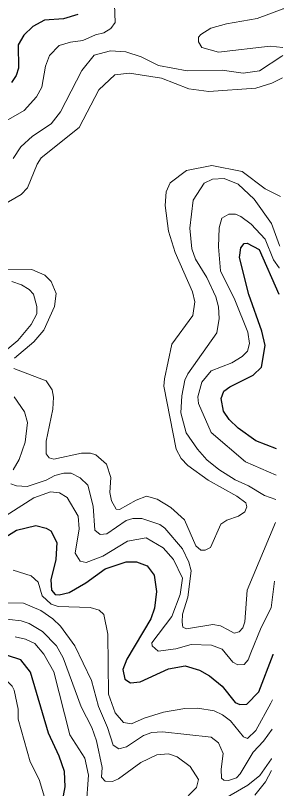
# Model space of a CAD drawing. Extents: x 673.6 to 698.9, y 7012 to 7040.1.
# Drawn here: x 697.951 to 698.522, y 7014.545 to 7016.194 of the extents above; entities that cross this region are included whole.
import ezdxf

# ---------------------------------------------------------------- set-up
doc = ezdxf.new("R2010")
doc.units = 0
doc.header["$LTSCALE"] = 0.032
doc.layers.add('1', color=7, linetype='Continuous', lineweight=25)
doc.layers.add('2', color=7, linetype='Continuous', lineweight=13)

msp = doc.modelspace()

# ---------------------------------------------------------------- linework, layer by layer
at = {"layer": '1'}
for points in [[(698.0835, 7016.196), (698.0532, 7016.187), (698.0127, 7016.1841), (697.9873, 7016.1702), (697.9684, 7016.1522), (697.9565, 7016.1312), (697.9569, 7016.0816), (697.9522, 7016.0661), (697.9418, 7016.0508)], [(698.507, 7015.2698), (698.4629, 7015.2869), (698.425, 7015.3139), (698.4057, 7015.3324), (698.3936, 7015.3503), (698.3888, 7015.3773), (698.3944, 7015.3931), (698.4073, 7015.4017), (698.4569, 7015.427), (698.4752, 7015.4437), (698.4829, 7015.4903), (698.4756, 7015.5208), (698.4477, 7015.5992), (698.4282, 7015.6778), (698.4308, 7015.6981), (698.4378, 7015.7074), (698.4446, 7015.7084), (698.4697, 7015.6947), (698.5122, 7015.5998)], [(697.9189, 7015.0749), (697.9527, 7015.0961), (697.9937, 7015.1061), (698.0158, 7015.101), (698.0256, 7015.0951), (698.0384, 7015.07), (698.0369, 7015.0335), (698.0262, 7014.9907), (698.0272, 7014.9682), (698.0353, 7014.9592), (698.0436, 7014.9583), (698.0648, 7014.9633), (698.1007, 7014.9843), (698.1418, 7015.0139), (698.1864, 7015.0289), (698.2082, 7015.0289), (698.2311, 7015.0204), (698.2463, 7015.0002), (698.2513, 7014.9653), (698.2472, 7014.9304), (698.239, 7014.9074), (698.1878, 7014.8211), (698.1791, 7014.799), (698.1839, 7014.7788), (698.1958, 7014.7711), (698.2164, 7014.7728), (698.2769, 7014.8005), (698.312, 7014.8069), (698.3426, 7014.798), (698.3642, 7014.7855), (698.391, 7014.7635), (698.4188, 7014.7288), (698.4289, 7014.725), (698.4437, 7014.7257), (698.4692, 7014.7516), (698.4996, 7014.831), (698.5001, 7014.8323)], [(698.0445, 7014.4841), (698.0566, 7014.549), (698.055, 7014.5816), (698.0436, 7014.6145), (698.0207, 7014.6633), (697.9826, 7014.7939), (697.9619, 7014.8202), (697.9333, 7014.8293), (697.8833, 7014.8232), (697.8468, 7014.8001), (697.8051, 7014.752), (697.7085, 7014.6165), (697.6361, 7014.5296)]]:
    msp.add_lwpolyline(points, dxfattribs=at)
at = {"layer": '2'}
for points in [[(697.9307, 7015.9694), (697.969, 7015.9916), (697.9956, 7016.0205), (698.0065, 7016.0414), (698.0148, 7016.086), (698.0232, 7016.1088), (698.0437, 7016.13), (698.0676, 7016.137), (698.0939, 7016.1403), (698.1213, 7016.1529), (698.1391, 7016.1566), (698.1536, 7016.1662), (698.1632, 7016.1792), (698.1615, 7016.2175)], [(698.5206, 7016.1255), (698.4934, 7016.1287), (698.3834, 7016.1154), (698.3481, 7016.1255), (698.3409, 7016.1378), (698.341, 7016.1476), (698.3457, 7016.1537), (698.3666, 7016.167), (698.4001, 7016.1761), (698.4655, 7016.1876), (698.521, 7016.2082), (698.5219, 7016.2085)], [(698.5203, 7016.1083), (698.5185, 7016.1071), (698.4708, 7016.0758), (698.436, 7016.071), (698.3909, 7016.0775), (698.3168, 7016.0759), (698.2555, 7016.0874), (698.2183, 7016.1059), (698.1857, 7016.1162), (698.1528, 7016.1186), (698.1184, 7016.1094), (698.0918, 7016.0764), (698.0463, 7015.9881), (698.0264, 7015.9628), (697.987, 7015.9366), (697.9619, 7015.9138), (697.9456, 7015.889)], [(697.8997, 7015.7759), (697.9629, 7015.8119), (697.9765, 7015.8267), (697.9967, 7015.877), (698.0055, 7015.8907), (698.0865, 7015.9548), (698.128, 7016.0357), (698.1621, 7016.0677), (698.1937, 7016.0709), (698.2617, 7016.0603), (698.32, 7016.0373), (698.3628, 7016.0316), (698.4628, 7016.0389), (698.497, 7016.0493), (698.5196, 7016.0612)], [(698.5155, 7015.8078), (698.4829, 7015.8245), (698.4338, 7015.8613), (698.3692, 7015.8737), (698.3153, 7015.8632), (698.2805, 7015.837), (698.2719, 7015.8178), (698.2695, 7015.7889), (698.2769, 7015.7341), (698.2909, 7015.6883), (698.3277, 7015.6045), (698.3327, 7015.5832), (698.3284, 7015.5538), (698.2838, 7015.493), (698.2679, 7015.4193), (698.2671, 7015.4032), (698.2932, 7015.269), (698.3038, 7015.2495), (698.3181, 7015.2343), (698.361, 7015.203), (698.4221, 7015.1691), (698.4415, 7015.155), (698.4435, 7015.1459), (698.4391, 7015.1354), (698.4261, 7015.1264), (698.4008, 7015.118), (698.3886, 7015.1094), (698.3663, 7015.0596), (698.3549, 7015.0535), (698.3459, 7015.0538), (698.3351, 7015.0628), (698.3108, 7015.1182), (698.2819, 7015.1449), (698.2525, 7015.1628), (698.2301, 7015.1686), (698.2075, 7015.1603), (698.1722, 7015.1402), (698.1649, 7015.141), (698.1552, 7015.1592), (698.152, 7015.1769), (698.1536, 7015.2086), (698.1446, 7015.2374), (698.1219, 7015.2572), (698.1108, 7015.2607), (698.0912, 7015.2607), (698.0325, 7015.2475), (698.0226, 7015.2505), (698.016, 7015.2594), (698.0157, 7015.286), (698.0303, 7015.3541), (698.0319, 7015.3797), (698.0286, 7015.3954), (698.0157, 7015.4146), (697.9474, 7015.4408)], [(698.5138, 7015.7021), (698.5134, 7015.7033), (698.4963, 7015.7501), (698.4595, 7015.802), (698.4252, 7015.8344), (698.3952, 7015.8466), (698.3708, 7015.845), (698.3528, 7015.8363), (698.3293, 7015.8003), (698.3221, 7015.7406), (698.3266, 7015.6963), (698.3345, 7015.6744), (698.3584, 7015.6351), (698.3775, 7015.5938), (698.3836, 7015.5726), (698.3844, 7015.5481), (698.38, 7015.5175), (698.3176, 7015.4297), (698.3112, 7015.4164), (698.3049, 7015.383), (698.3031, 7015.3465), (698.3146, 7015.3038), (698.3383, 7015.2692), (698.3586, 7015.2464), (698.3838, 7015.2258), (698.4188, 7015.2037), (698.4475, 7015.191), (698.481, 7015.1702), (698.5053, 7015.1616)], [(698.5061, 7015.2135), (698.4406, 7015.2422), (698.3677, 7015.3049), (698.3405, 7015.3664), (698.3393, 7015.381), (698.3477, 7015.4122), (698.3675, 7015.4365), (698.4116, 7015.4531), (698.4335, 7015.4667), (698.4454, 7015.478), (698.4494, 7015.4942), (698.4461, 7015.5186), (698.4182, 7015.5877), (698.3879, 7015.6497), (698.3836, 7015.7006), (698.3846, 7015.7411), (698.3903, 7015.7618), (698.405, 7015.7701), (698.4192, 7015.7701), (698.4311, 7015.7654), (698.4528, 7015.7488), (698.4829, 7015.717), (698.5002, 7015.6727), (698.5128, 7015.656), (698.5131, 7015.6556)], [(697.9482, 7015.4629), (697.9898, 7015.498), (698.0108, 7015.5231), (698.0338, 7015.5736), (698.0376, 7015.6012), (698.0266, 7015.6266), (698.013, 7015.6399), (697.9852, 7015.6519), (697.8672, 7015.6518)], [(697.9425, 7015.6264), (697.9635, 7015.6195), (697.9794, 7015.6099), (697.9891, 7015.5999), (697.9958, 7015.5733), (697.9958, 7015.5577), (697.9842, 7015.5352), (697.9558, 7015.5009), (697.9259, 7015.4761)], [(697.9477, 7015.381), (697.9698, 7015.3488), (697.9762, 7015.3263), (697.9712, 7015.2841), (697.9587, 7015.2472), (697.9458, 7015.225)], [(697.9408, 7015.195), (697.9528, 7015.1909), (697.9757, 7015.1892), (698.0159, 7015.2033), (698.0343, 7015.2132), (698.0533, 7015.2179), (698.0694, 7015.2179), (698.0886, 7015.208), (698.105, 7015.1921)], [(698.105, 7015.1921), (698.1165, 7015.1477), (698.1197, 7015.0961), (698.1312, 7015.087), (698.1455, 7015.0886), (698.1862, 7015.1171)], [(698.5025, 7014.9875), (698.4954, 7014.9306), (698.4741, 7014.8892), (698.4524, 7014.8345), (698.4465, 7014.8197), (698.4383, 7014.81), (698.4246, 7014.8089), (698.4138, 7014.8146), (698.3912, 7014.8429), (698.3687, 7014.8515), (698.3252, 7014.8523), (698.292, 7014.8433), (698.2549, 7014.8384), (698.2416, 7014.8497), (698.2409, 7014.8563), (698.284, 7014.912), (698.3018, 7014.9595), (698.3065, 7014.9943), (698.2873, 7015.0342), (698.2653, 7015.0585), (698.2292, 7015.0799), (698.1894, 7015.0731), (698.1366, 7015.041), (698.101, 7015.0274), (698.0883, 7015.03), (698.0781, 7015.0471), (698.0862, 7015.0989), (698.0843, 7015.1261), (698.0606, 7015.166), (698.0447, 7015.176), (698.0255, 7015.1784), (697.9897, 7015.1655), (697.8791, 7015.0948)], [(698.1862, 7015.1171), (698.201, 7015.121), (698.2197, 7015.121), (698.2585, 7015.1088), (698.2692, 7015.1008), (698.3068, 7015.0563), (698.32, 7015.0284), (698.3252, 7015.0095), (698.3179, 7014.9534), (698.3065, 7014.9172), (698.3058, 7014.9001), (698.3073, 7014.8897), (698.315, 7014.886), (698.3712, 7014.895), (698.3872, 7014.8924), (698.4041, 7014.8837), (698.4167, 7014.877), (698.4271, 7014.8793), (698.4353, 7014.8882), (698.4395, 7014.9008), (698.4446, 7014.9686), (698.5045, 7015.1131)], [(697.9459, 7015.0111), (697.9837, 7014.9993), (697.9987, 7014.9855), (698.0077, 7014.9562), (698.0267, 7014.9384), (698.0418, 7014.9337), (698.1101, 7014.9312), (698.1291, 7014.926), (698.1387, 7014.9163), (698.1472, 7014.8745), (698.1486, 7014.7467), (698.163, 7014.707), (698.1807, 7014.6863), (698.1981, 7014.6831), (698.2247, 7014.6952), (698.2663, 7014.7083), (698.3114, 7014.7158), (698.3393, 7014.7167), (698.3738, 7014.7109), (698.3916, 7014.7029), (698.4088, 7014.6899), (698.4367, 7014.6555), (698.4451, 7014.6518), (698.4627, 7014.6693), (698.4947, 7014.7274), (698.4985, 7014.7343)], [(698.4975, 7014.6724), (698.4794, 7014.6464), (698.4573, 7014.6228), (698.4295, 7014.5767), (698.4214, 7014.5682), (698.4047, 7014.5623), (698.3949, 7014.5636), (698.3894, 7014.5677), (698.3887, 7014.5871), (698.3935, 7014.6202), (698.3836, 7014.6427), (698.3677, 7014.655), (698.2637, 7014.6665), (698.2414, 7014.665), (698.2236, 7014.6584), (698.1869, 7014.6346), (698.1707, 7014.6298), (698.1589, 7014.6376), (698.1469, 7014.6759), (698.1277, 7014.7206), (698.1125, 7014.7758), (698.0771, 7014.8498), (698.0462, 7014.8915), (698.0303, 7014.9073), (698.0046, 7014.9248), (697.9679, 7014.941), (697.9137, 7014.9418)], [(697.6965, 7014.7695), (697.807, 7014.8533), (697.8718, 7014.8892), (697.9066, 7014.9015), (697.9375, 7014.9057), (697.9626, 7014.9033)], [(697.9626, 7014.9033), (697.98, 7014.8971), (698.0079, 7014.8805), (698.0383, 7014.8501), (698.0525, 7014.8243), (698.0907, 7014.7194), (698.1133, 7014.6755), (698.1236, 7014.6471), (698.1354, 7014.5901), (698.1339, 7014.5699), (698.1417, 7014.5614), (698.1575, 7014.5606), (698.1704, 7014.5665), (698.2181, 7014.601), (698.2519, 7014.6171), (698.2764, 7014.6197), (698.2949, 7014.6131), (698.3228, 7014.5926), (698.3407, 7014.5649), (698.3367, 7014.5476), (698.303, 7014.5133)], [(698.101, 7014.5055), (698.1059, 7014.5741), (698.0981, 7014.6103), (698.0667, 7014.6601), (698.0324, 7014.7946), (698.0112, 7014.832), (697.9915, 7014.855), (697.9721, 7014.8639), (697.9498, 7014.8687)], [(697.6498, 7014.5024), (697.7341, 7014.5964), (697.7678, 7014.645), (697.8203, 7014.7063), (697.8778, 7014.7841), (697.9021, 7014.789), (697.9238, 7014.783), (697.9435, 7014.7641), (697.948, 7014.7549), (697.9564, 7014.7147), (697.9564, 7014.6932)], [(697.9564, 7014.6932), (697.9822, 7014.6027), (698.001, 7014.5649), (698.0122, 7014.5274), (698.0122, 7014.5157), (698.0034, 7014.4976)], [(698.3659, 7014.5065), (698.4461, 7014.5524), (698.4714, 7014.5735), (698.4963, 7014.6091), (698.4965, 7014.6094)], [(698.4961, 7014.5841), (698.4838, 7014.5598), (698.4608, 7014.5312)]]:
    msp.add_lwpolyline(points, dxfattribs=at)

doc.saveas('drawing.dxf')
